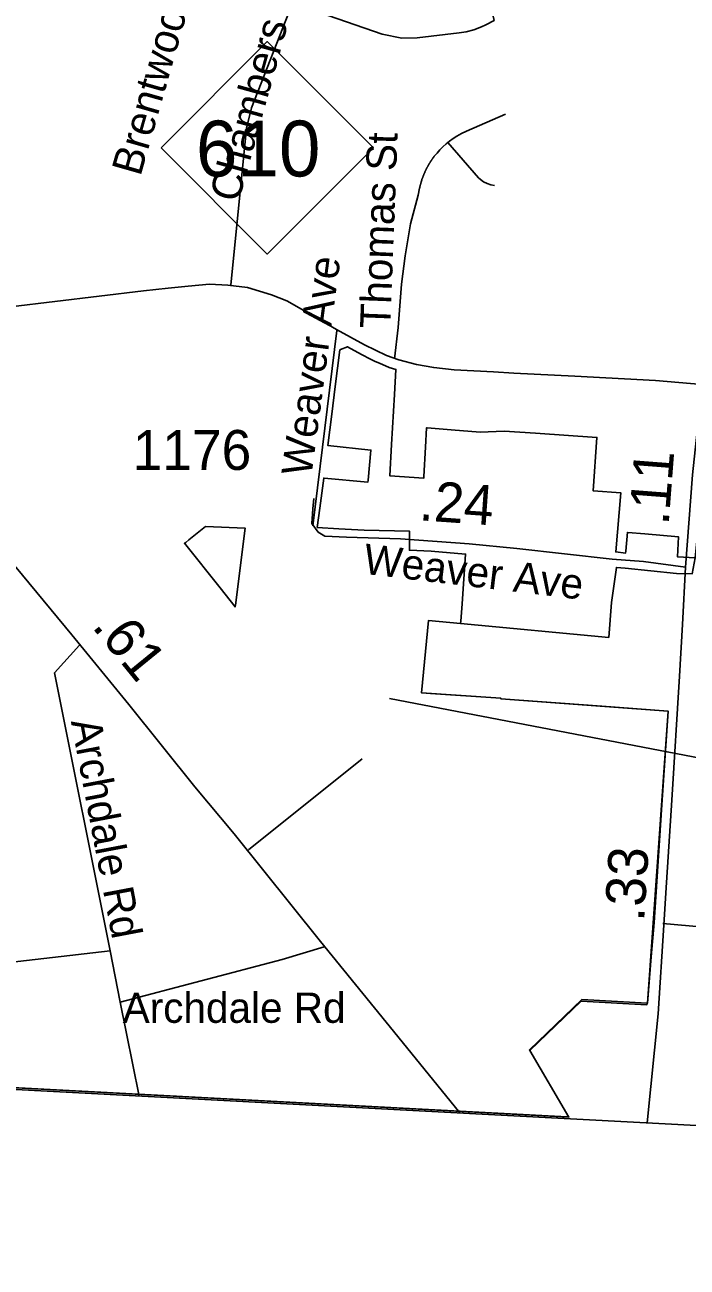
# Model space of a CAD drawing. Extents: x 1662474 to 1856135, y 779280 to 917889.
# Drawn here: x 1709856 to 1711933, y 789954 to 793848 of the extents above; entities that cross this region are included whole.
import ezdxf

# ---------------------------------------------------------------- set-up
doc = ezdxf.new("R2010")
doc.units = 0
for name, color, linetype in [('Exist Boundary Political City Limit New', 7, 'Continuous'), ('Exist Boundary Political City Limit New Hole', 7, 'Continuous'), ('Exist Boundary Political CountyLine', 7, 'Continuous'), ('Exist Hydrographic Misc Water Feature', 7, 'Continuous'), ('Exist Road Non-System Type 51', 7, 'Continuous'), ('Exist Road Non-System Type 51 Label', 7, 'Continuous'), ('Exist Road Primary NC Attributed', 7, 'Continuous'), ('Exist Road Primary NC Shield CELL', 7, 'Continuous'), ('Exist Road Primary NC Shield Number Label', 7, 'Continuous'), ('Exist Road Primary US Mileage Hundredths English Label', 7, 'Continuous'), ('Exist Road Primary US UnDivided 4 Lane Attributed', 7, 'Continuous'), ('Exist Road Secondary Mileage Hundredths English Label', 7, 'Continuous'), ('Exist Road Secondary Type 51 Attributed', 7, 'Continuous'), ('Exist Road Secondary Type 51 Label', 7, 'Continuous'), ('Exist Road Secondary Type 51 Number Label', 7, 'Continuous'), ('Map Preparation Boundary City Limit Buffer Line', 7, 'Continuous')]:
    doc.layers.add(name, color=color, linetype=linetype)

msp = doc.modelspace()

# ---------------------------------------------------------------- linework, layer by layer
at = {"layer": 'Exist Boundary Political City Limit New'}
for points in [[(1711222.6, 791971.8), (1711223, 791978.4), (1711227, 792033.2), (1711238.4, 792188.9), (1711130.1, 792198.4), (1711062.2, 792200.9), (1711061.9, 792260.9), (1710920, 792264.1), (1710840.4, 792268.4), (1710772.9, 792272.4), (1710780.9, 792333), (1710793.1, 792427.2), (1710794.4, 792427.1), (1710931.8, 792414.9), (1710932.2, 792420.4), (1710941.4, 792515), (1710806.1, 792529.4), (1710818.6, 792627.9), (1710829.6, 792714.5), (1710844.1, 792829.2), (1710845.4, 792829.8), (1710867.6, 792839.1), (1710912.2, 792814.6), (1710939.6, 792799.6), (1710954.9, 792793), (1710967.8, 792787.4), (1710998.6, 792773.9), (1711019.9, 792767.9), (1711015.4, 792689.5), (1711006.1, 792532.5), (1711000.4, 792434.6), (1711107, 792426.7), (1711107.4, 792432.1), (1711112.4, 792524.4), (1711115.8, 792584.9), (1711117.4, 792584.7), (1711193.4, 792578.4), (1711284.4, 792570.7), (1711359.1, 792574.7), (1711458, 792567.8), (1711650.1, 792554.5), (1711638.4, 792387.4), (1711725.2, 792380.9), (1711709.1, 792195.9), (1711740.1, 792192.4), (1711740.6, 792197.8), (1711745.6, 792257.2), (1711747.1, 792257.1), (1711800, 792252.2), (1711906.4, 792242.6), (1711902.6, 792180.4), (1711958.4, 792176.9)], [(1711989.4, 792490.1), (1711958.4, 792176.9), (1711949.4, 792127.5), (1711899.6, 792128.6), (1711739.2, 792144.4), (1711711.2, 792147.1), (1711696, 792037.6), (1711687.4, 791927.7), (1711222.6, 791971.8), (1711122.2, 791981.2), (1711099.5, 791754.2), (1711348.9, 791737.2), (1711348.4, 791735.3), (1711873.5, 791696.8), (1711809, 790781.6), (1711807.5, 790781.6)], [(1711807.5, 790781.6), (1711809, 790781.6), (1711820.5, 790926.9), (1711830, 791034.6), (1711852.5, 791387.2), (1711873.5, 791696.8), (1711665.6, 791712.1), (1711348.4, 791735.3), (1711348.9, 791737.2), (1711128.4, 791752.3), (1711099.5, 791754.2), (1711122.2, 791981.2), (1711222.5, 791971.1), (1711222.6, 791971.8)], [(1704145.4, 790811.2), (1704145.4, 790811.2), (1707146.4, 790657.5), (1711557, 790424.6)], [(1711562.1, 790424.3), (1707146.4, 790657.5), (1704145.4, 790811.2)], [(1711439.6, 790632.6), (1711438.4, 790634.9), (1711602.9, 790792.9), (1711807.5, 790781.6)], [(1711807.5, 790781.6), (1711807.1, 790776.2), (1711601, 790787.6), (1711439.6, 790632.6), (1711562.1, 790424.3)], [(1711557, 790424.6), (1711562.1, 790424.3), (1711439.6, 790632.6)]]:
    msp.add_lwpolyline(points, dxfattribs=at)
at = {"layer": 'Exist Boundary Political City Limit New Hole'}
msp.add_lwpolyline([(1710468, 792082.7), (1710515, 792023.4), (1710515.9, 792030.1), (1710517, 792028.8), (1710547.2, 792270.2), (1710422.1, 792275), (1710370.4, 792233.9), (1710360.2, 792225.8), (1710356.5, 792222.8), (1710468, 792082.7)], dxfattribs=at)
at = {"layer": 'Exist Boundary Political CountyLine'}
msp.add_lwpolyline([(1690037.5, 791664.5), (1701364.2, 790957.5), (1714716, 790252.3), (1740499.2, 788706.5), (1750629.1, 788065.3), (1759370.2, 787540.1), (1762189.4, 787333), (1768414.3, 786933.6), (1776472.8, 786425.7), (1794607.1, 785397.2), (1814974.6, 784258.7), (1839558.3, 782880.6)], dxfattribs=at)
at = {"layer": 'Exist Hydrographic Misc Water Feature'}
msp.add_lwpolyline([(1713678.2, 790307.1), (1713206.2, 790690), (1713051.1, 790949.2), (1712894.2, 791119.8), (1712562.1, 791271), (1712322.1, 791482.7), (1710999.1, 791736.1)], dxfattribs=at)
at = {"layer": 'Exist Road Non-System Type 51'}
for p, q in [((1710557, 791262.1), (1710913.6, 791547.6)), ((1710123.4, 790945.8), (1710155.1, 790784.1)), ((1710155.1, 790784.1), (1710214.1, 790490.1))]:
    msp.add_line(p, q, dxfattribs=at)
for points in [[(1710502.1, 793031.9), (1710551.1, 793523.9), (1710567.2, 793588.2), (1710695, 793915.9), (1710976.9, 793819), (1711038.1, 793806.7), (1711086.4, 793806.9), (1711218.5, 793822.7), (1711240.1, 793826.2), (1711264.4, 793832.8), (1711288, 793841.9), (1711301.4, 793848.2), (1711327.5, 793861.9), (1711311.8, 793928.5), (1711295.6, 794009.9), (1711284.6, 794111.4), (1711283.9, 794187.2), (1711301.6, 794393)], [(1711182.4, 793478.9), (1711188.1, 793483.5), (1711199.2, 793491.4), (1711210.5, 793499), (1711225.5, 793507.4), (1711241.2, 793515), (1711363.5, 793568.1)], [(1711117.9, 793401.4), (1711118.1, 793402.2), (1711118.4, 793402.7), (1711118.9, 793403.2), (1711119.4, 793403.8), (1711119.4, 793404.5), (1711120, 793404.9), (1711120, 793405.6), (1711120.4, 793406.1), (1711120.8, 793406.9), (1711121, 793407.4), (1711121.5, 793407.9), (1711121.5, 793408.8), (1711122.2, 793408.9), (1711122.8, 793410.4), (1711123.1, 793410.8), (1711123.6, 793411.6), (1711123.6, 793412.2), (1711124.1, 793412.4), (1711124.4, 793413.2), (1711124.9, 793413.7), (1711125.5, 793414.5), (1711125.6, 793415.2), (1711126.2, 793415.6), (1711126.6, 793416.5), (1711127.1, 793417.4), (1711127.6, 793418.1), (1711128.1, 793418.4), (1711128.4, 793419.4), (1711128.9, 793420), (1711129.1, 793420.9), (1711129.6, 793420.9), (1711129.6, 793421.4), (1711130.1, 793421.4), (1711130.4, 793422.2), (1711130.9, 793423.1), (1711131.2, 793423.7), (1711131.8, 793424.1), (1711132.4, 793425.2), (1711132.8, 793426), (1711133.2, 793426.8), (1711133.9, 793427.1), (1711134.4, 793427.9), (1711134.4, 793428.4), (1711135.1, 793428.9), (1711135.4, 793429.9), (1711136, 793430.5), (1711136, 793431.4), (1711136.8, 793431.6), (1711137.1, 793431.9), (1711137.6, 793432.8), (1711138.1, 793433.4), (1711138.8, 793434.4), (1711139.1, 793434.8), (1711139.6, 793435.2), (1711139.6, 793435.8), (1711140.1, 793435.8), (1711140.1, 793436.6), (1711140.9, 793437.2), (1711143.9, 793441), (1711148.6, 793446.2), (1711157.8, 793456.5), (1711167.1, 793465.9), (1711177.6, 793475.2), (1711182.4, 793478.9)], [(1711182.4, 793478.9), (1711279.2, 793368.6), (1711285.4, 793363.1), (1711294.8, 793356), (1711305.5, 793351), (1711316.9, 793346.9), (1711328.4, 793344.9)], [(1711015.5, 792800.9), (1711027.1, 792899.4), (1711037, 793034.8), (1711048.6, 793123.7), (1711065.1, 793224.5), (1711089, 793314), (1711093.9, 793335.7), (1711094, 793336.6), (1711094.5, 793337.4), (1711094.5, 793338.4), (1711095, 793338.7), (1711094.5, 793340.2), (1711095, 793340.5), (1711095.1, 793341.4), (1711095.4, 793342.4), (1711095.6, 793343.2), (1711095.9, 793344.2), (1711095.9, 793345.1), (1711096.4, 793346.2), (1711096.6, 793347.1), (1711096.9, 793348), (1711097.1, 793348.9), (1711097.4, 793349.4), (1711097.4, 793349.9), (1711097.6, 793350.9), (1711097.9, 793351.8), (1711097.9, 793352.4), (1711098.1, 793352.9), (1711098.4, 793353.6), (1711098.4, 793354.2), (1711098.6, 793354.7), (1711099, 793355.2), (1711099, 793355.8), (1711099.2, 793356.5), (1711099.5, 793357), (1711099.5, 793357.6), (1711099.8, 793358.1), (1711100, 793359), (1711100.2, 793359.9), (1711100.5, 793360.4), (1711100.5, 793361), (1711100.9, 793361.8), (1711101.2, 793362.2), (1711101.4, 793363.4), (1711101.4, 793363.9), (1711101.9, 793364.9), (1711102.4, 793366.5), (1711102.6, 793366.9), (1711103.1, 793367.9), (1711103.1, 793368.9), (1711103.6, 793369.4), (1711103.6, 793369.9), (1711103.6, 793370.7), (1711104.2, 793371.2), (1711104.5, 793371.8), (1711104.8, 793372.2), (1711105, 793372.8), (1711105, 793373.4), (1711105.5, 793374.1), (1711105.5, 793374.6), (1711106.1, 793375.2), (1711106.1, 793375.7), (1711106.1, 793376.2), (1711106.4, 793377), (1711106.8, 793377.4), (1711107.1, 793379), (1711107.6, 793379.4), (1711107.6, 793380.4), (1711108.1, 793381.2), (1711108.4, 793381.7), (1711108.6, 793382.2), (1711108.9, 793382.8), (1711109.5, 793383.2), (1711109.5, 793384.1), (1711110, 793384.6), (1711110, 793385.1), (1711110.2, 793385.7), (1711110.6, 793386.8), (1711111, 793387.9), (1711111.6, 793388.8), (1711111.6, 793389.4), (1711112.1, 793389.9), (1711112.5, 793390.8), (1711112.9, 793391.7), (1711113.4, 793392.2), (1711113.4, 793392.8), (1711113.9, 793393.2), (1711113.9, 793394), (1711114.4, 793394.5), (1711114.9, 793395.5), (1711115, 793396.4), (1711115.5, 793396.9), (1711115.5, 793397.4), (1711116.1, 793398.2), (1711116.6, 793398.5), (1711116.9, 793399.2), (1711117.1, 793399.9), (1711117.4, 793400.4), (1711117.6, 793400.9), (1711117.9, 793401.4)], [(1710834.4, 792890.4), (1710758.8, 792277.9)], [(1710026.9, 791903), (1709948.4, 791816.7), (1710123.4, 790945.8)], [(1711856.9, 791030.5), (1712057.9, 791013.4), (1712140.1, 790994.1), (1712221, 790951.4), (1712283.4, 790905.7), (1712366.1, 790827.2), (1712419.9, 790802.2), (1712485.9, 790785.9), (1712630.4, 790781.8), (1712853.5, 790781.8), (1712955.9, 790779.2)], [(1710123.4, 790945.8), (1709552, 790879.4), (1709281.9, 790889.4), (1708414.8, 790913.5)], [(1710795, 790958.2), (1710663.2, 790918.5), (1710155.1, 790784.1)]]:
    msp.add_lwpolyline(points, dxfattribs=at)
at = {"layer": 'Exist Road Primary NC Attributed'}
msp.add_lwpolyline([(1709810.5, 792964.2), (1710227.5, 793013.7), (1710304.9, 793022.3), (1710368.3, 793029.3), (1710434.8, 793035.6), (1710492.6, 793031.6), (1710554.4, 793024.6), (1710629.9, 793001.9), (1710677.6, 792982.4), (1710737.8, 792948), (1710833.3, 792892.9), (1710920.8, 792844.7), (1710990, 792811.9), (1711028.4, 792797.8), (1711083.9, 792783.7), (1711138.6, 792773.6), (1711202, 792766.5), (1711325.5, 792760.3), (1711389.7, 792756.4), (1711580.4, 792746.3), (1711834.2, 792733.6), (1711980.1, 792720.4)], dxfattribs=at)
at = {"layer": 'Exist Road Primary NC Shield CELL'}
msp.add_lwpolyline([(1710283.3, 793462.5), (1710616.3, 793795.5), (1710949.3, 793462.5), (1710616.3, 793129.5)], close=True, dxfattribs=at)
at = {"layer": 'Exist Road Primary US UnDivided 4 Lane Attributed'}
msp.add_lwpolyline([(1711220.5, 790437), (1711026, 790676.9), (1710783.2, 790974.8), (1710511.9, 791312.5), (1710389, 791458.9), (1710181.8, 791717), (1710003.5, 791936), (1709803.6, 792177.6), (1709625.7, 792396.6), (1709570.2, 792450.6), (1709470.9, 792543.9), (1709174.9, 792783.7), (1709106, 792836.9)], dxfattribs=at)
at = {"layer": 'Exist Road Secondary Type 51 Attributed'}
for points in [[(1711927.7, 792148), (1711949.8, 792437), (1711980.1, 792720.4)], [(1711927.7, 792148), (1711796.1, 792165.3), (1711698.1, 792173.6), (1711398.6, 792206.2), (1711249.4, 792221.4), (1711034.4, 792236.5), (1710864.2, 792242.4), (1710796.6, 792244.7), (1710775.7, 792258.2), (1710756, 792284.5), (1710759.2, 792330.5), (1710762.5, 792363.3)], [(1711808.1, 790405.9), (1711842.8, 790748.3), (1711859.6, 791025.6), (1711866.6, 791127.6), (1711885.3, 791417.3), (1711908.9, 791806.8), (1711918.3, 791968.5), (1711927.7, 792148)]]:
    msp.add_lwpolyline(points, dxfattribs=at)
at = {"layer": 'Map Preparation Boundary City Limit Buffer Line'}
for points in [[(1711222.6, 791971.8), (1711223, 791978.4), (1711227, 792033.2), (1711238.4, 792188.9), (1711130.1, 792198.4), (1711062.2, 792200.9), (1711061.9, 792260.9), (1710920, 792264.1), (1710840.4, 792268.4), (1710772.9, 792272.4), (1710780.9, 792333), (1710793.1, 792427.2), (1710794.4, 792427.1), (1710931.8, 792414.9), (1710932.2, 792420.4), (1710941.4, 792515), (1710806.1, 792529.4), (1710818.6, 792627.9), (1710829.6, 792714.5), (1710844.1, 792829.2), (1710845.4, 792829.8), (1710867.6, 792839.1), (1710912.2, 792814.6), (1710939.6, 792799.6), (1710954.9, 792793), (1710967.8, 792787.4), (1710998.6, 792773.9), (1711019.9, 792767.9), (1711015.4, 792689.5), (1711006.1, 792532.5), (1711000.4, 792434.6), (1711107, 792426.7), (1711107.4, 792432.1), (1711112.4, 792524.4), (1711115.8, 792584.9), (1711117.4, 792584.7), (1711193.4, 792578.4), (1711284.4, 792570.7), (1711359.1, 792574.7), (1711458, 792567.8), (1711650.1, 792554.5), (1711638.4, 792387.4), (1711725.2, 792380.9), (1711709.1, 792195.9), (1711740.1, 792192.4), (1711740.6, 792197.8), (1711745.6, 792257.2), (1711747.1, 792257.1), (1711800, 792252.2), (1711906.4, 792242.6), (1711902.6, 792180.4), (1711958.4, 792176.9)], [(1711989.4, 792490.1), (1711958.4, 792176.9), (1711949.4, 792127.5), (1711899.6, 792128.6), (1711739.2, 792144.4), (1711711.2, 792147.1), (1711696, 792037.6), (1711687.4, 791927.7), (1711222.6, 791971.8), (1711122.2, 791981.2), (1711099.5, 791754.2), (1711348.9, 791737.2), (1711348.4, 791735.3), (1711873.5, 791696.8), (1711809, 790781.6), (1711807.5, 790781.6)], [(1710468, 792082.7), (1710515, 792023.4), (1710515.9, 792030.1), (1710517, 792028.8), (1710547.2, 792270.2), (1710422.1, 792275), (1710370.4, 792233.9), (1710360.2, 792225.8), (1710356.5, 792222.8), (1710468, 792082.7)], [(1711807.5, 790781.6), (1711809, 790781.6), (1711820.5, 790926.9), (1711830, 791034.6), (1711852.5, 791387.2), (1711873.5, 791696.8), (1711665.6, 791712.1), (1711348.4, 791735.3), (1711348.9, 791737.2), (1711128.4, 791752.3), (1711099.5, 791754.2), (1711122.2, 791981.2), (1711222.5, 791971.1), (1711222.6, 791971.8)], [(1704145.4, 790811.2), (1704145.4, 790811.2), (1707146.4, 790657.5), (1711557, 790424.6)], [(1711562.1, 790424.3), (1707146.4, 790657.5), (1704145.4, 790811.2)], [(1711439.6, 790632.6), (1711438.4, 790634.9), (1711602.9, 790792.9), (1711807.5, 790781.6)], [(1711807.5, 790781.6), (1711807.1, 790776.2), (1711601, 790787.6), (1711439.6, 790632.6), (1711562.1, 790424.3)], [(1711557, 790424.6), (1711562.1, 790424.3), (1711439.6, 790632.6)]]:
    msp.add_lwpolyline(points, dxfattribs=at)

# ---------------------------------------------------------------- texts
at = {"layer": 'Exist Road Non-System Type 51 Label'}
for s, rotation, p in [('Brentwood St', 74.0879, (1710218.2, 793370.5)), ('Chambers St', 74.4982, (1710525.3, 793287.7)), ('Thomas St', 87.8303, (1711001.8, 792894.9)), ('Weaver Ave', 82.3887, (1710754.4, 792430.5)), ('Archdale Rd', 280.7713, (1709999.9, 791664.7))]:
    msp.add_text(s, height=95, rotation=rotation, dxfattribs=at).set_placement(p)
msp.add_text('Archdale Rd', height=95, dxfattribs=at).set_placement((1710162.7, 790719.6))
at = {"layer": 'Exist Road Primary NC Shield Number Label'}
msp.add_text('610', height=175, dxfattribs=at).set_placement((1710392.5, 793372.8))
at = {"layer": 'Exist Road Primary US Mileage Hundredths English Label'}
msp.add_text('.61', height=125, rotation=309.1554, dxfattribs=at).set_placement((1710063.6, 791961.1))
at = {"layer": 'Exist Road Secondary Mileage Hundredths English Label'}
for s, rotation, p in [('.11', 85.619, (1711874.9, 792277.7)), ('.24', 355.9696, (1711090.4, 792295.2)), ('.33', 86.3066, (1711798, 791035.4))]:
    msp.add_text(s, height=125, rotation=rotation, dxfattribs=at).set_placement(p)
at = {"layer": 'Exist Road Secondary Type 51 Label'}
msp.add_text('Weaver Ave', height=95, rotation=353.2316, dxfattribs=at).set_placement((1710914.6, 792127.7))
at = {"layer": 'Exist Road Secondary Type 51 Number Label'}
msp.add_text('1176', height=125, dxfattribs=at).set_placement((1710194.1, 792452.9))

doc.saveas('drawing.dxf')
